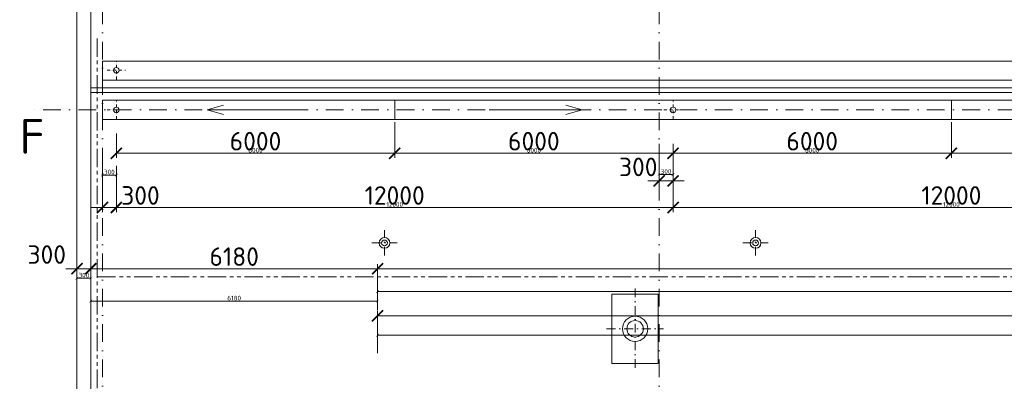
# Model space of a CAD drawing. Header units: millimetres. Extents: x -1695604 to 5289369, y -1488057 to 2187451.
# Tile 540 of 656: x 304217 to 325441, y 225445 to 233247. Entities that reach past the tile are written whole.
import ezdxf

# ---------------------------------------------------------------- set-up
doc = ezdxf.new("R2010")
doc.units = ezdxf.units.MM
for name, pattern in [('CENTERX2', [101.6, 63.5, -12.7, 12.7, -12.7]), ('DASHDOT', [25.4, 12.7, -6.35, 0, -6.35]), ('PHANTOM2', [31.75, 15.875, -3.175, 3.175, -3.175, 3.175, -3.175])]:
    doc.linetypes.add(name, pattern=pattern)
doc.layers.get('Defpoints').update_dxf_attribs({"color": 8})
for name, color, linetype, lineweight in [('A99_N_koty-200', 5, 'Continuous', 5), ('A99_N_koty-200 @ 200', 5, 'Continuous', 5), ('A99_N_koty-200 @ 50 (2)', 5, 'Continuous', 5), ('A99_N_koty-vysk', 160, 'Continuous', 5), ('A99_N_txt-popis-200', 240, 'Continuous', 5), ('A99_S_kce-demolice', 30, 'Continuous', 20), ('A99_S_kce-pohl', 7, 'Continuous', 5), ('A99_S_osy', 1, 'CENTERX2', 5)]:
    doc.layers.add(name, color=color, linetype=linetype, lineweight=lineweight)
doc.styles.add('A99_kota', font='isocpeur.ttf', dxfattribs={"height": 2})
doc.styles.add('ad_popis 100', font='isocpeur.ttf', dxfattribs={"height": 200})
doc.dimstyles.new('A99_kota_200 new', dxfattribs={"dimscale": 200, "dimtxt": 2, "dimasz": 1.2, "dimexe": 0.5, "dimexo": 1.5, "dimgap": 0.3, "dimtad": 1, "dimdec": 0, "dimzin": 3, "dimdsep": 46, "dimtxsty": 'A99_kota', "dimblk": 'ARCHTICK', "dimcen": 2.5, "dimazin": 2, "dimtfac": 0.75, "dimtdec": 0, "dimtmove": 2, "dimatfit": 0, "dimfxl": 0, "dimtolj": 1, "dimtzin": 0, "dimlwd": 5, "dimlwe": 5, "dimarcsym": 0})

# ---------------------------------------------------------------- blocks, each defined once
blk = doc.blocks.new('_ArchTick')
at = {"color": 0, "linetype": 'ByBlock', "const_width": 0.15}
blk.add_lwpolyline([(-0.5, -0.5), (0.5, 0.5)], dxfattribs=at)
blk = doc.blocks.new('*D4719')
at = {"layer": 'A99_N_koty-200', "color": 0, "linetype": 'Continuous', "lineweight": 5, "transparency": 16777216}
for p, q in [((305450, 227875), (305450, 227975)), ((305750, 227875), (305750, 227975)), ((305450, 227875), (305210, 227875)), ((305450, 227875), (305750, 227875)), ((305750, 227875), (305990, 227875))]:
    blk.add_line(p, q, dxfattribs=at)
at = {"layer": 'Defpoints', "color": 0, "linetype": 'Continuous', "lineweight": 18, "transparency": 16777216}
for p in [(305450, 227875), (305750, 227875), (305750, 227875)]:
    blk.add_point(p, dxfattribs=at)
at = {"layer": 'A99_N_koty-200', "color": 0, "linetype": 'Continuous', "lineweight": 5, "transparency": 16777216, "xscale": 240, "yscale": 240, "zscale": 240}
blk.add_blockref('_ArchTick', (305450, 227875), dxfattribs=at)
at = {"layer": 'A99_N_koty-200', "color": 0, "linetype": 'Continuous', "lineweight": 5, "transparency": 16777216, "xscale": 240, "yscale": 240, "zscale": 240, "rotation": 180}
blk.add_blockref('_ArchTick', (305750, 227875), dxfattribs=at)
at = {"layer": 'A99_N_koty-200', "color": 0, "linetype": 'Continuous', "transparency": 16777216, "insert": (304800, 228180), "char_height": 400, "attachment_point": 5, "style": 'A99_kota'}
blk.add_mtext('\\A1;300', dxfattribs=at)
blk = doc.blocks.new('*D4720')
at = {"layer": 'A99_N_koty-200', "color": 0, "linetype": 'Continuous', "lineweight": 5, "transparency": 16777216}
for p, q in [((305450, 227800), (305450, 227645)), ((305750, 227800), (305750, 227645)), ((305450, 227670), (305750, 227670))]:
    blk.add_line(p, q, dxfattribs=at)
at = {"layer": 'Defpoints', "color": 0, "linetype": 'Continuous', "lineweight": 18, "transparency": 16777216}
for p in [(305450, 227875), (305750, 227875), (305750, 227670)]:
    blk.add_point(p, dxfattribs=at)
at = {"layer": 'A99_N_koty-200', "color": 0, "linetype": 'Continuous', "lineweight": 5, "transparency": 16777216, "xscale": 60, "yscale": 60, "zscale": 60, "rotation": 180}
blk.add_blockref('_ArchTick', (305450, 227670), dxfattribs=at)
at = {"layer": 'A99_N_koty-200', "color": 0, "linetype": 'Continuous', "lineweight": 5, "transparency": 16777216, "xscale": 60, "yscale": 60, "zscale": 60}
blk.add_blockref('_ArchTick', (305750, 227670), dxfattribs=at)
at = {"layer": 'A99_N_koty-200', "color": 0, "linetype": 'Continuous', "transparency": 16777216, "insert": (305600, 227735), "char_height": 100, "attachment_point": 5, "style": 'A99_kota'}
blk.add_mtext('\\A1;300', dxfattribs=at)
blk = doc.blocks.new('*D4722')
at = {"layer": 'A99_N_koty-200', "color": 0, "linetype": 'Continuous', "lineweight": 5, "transparency": 16777216}
for p, q in [((305750, 227680), (305750, 227975)), ((311930, 227075), (311930, 227975)), ((305750, 227875), (311930, 227875))]:
    blk.add_line(p, q, dxfattribs=at)
at = {"layer": 'Defpoints', "color": 0, "linetype": 'Continuous', "lineweight": 18, "transparency": 16777216}
for p in [(311930, 227875), (305750, 227380), (311930, 225255)]:
    blk.add_point(p, dxfattribs=at)
at = {"layer": 'A99_N_koty-200', "color": 0, "linetype": 'Continuous', "lineweight": 5, "transparency": 16777216, "xscale": 240, "yscale": 240, "zscale": 240, "rotation": 180}
blk.add_blockref('_ArchTick', (305750, 227875), dxfattribs=at)
at = {"layer": 'A99_N_koty-200', "color": 0, "linetype": 'Continuous', "lineweight": 5, "transparency": 16777216, "xscale": 240, "yscale": 240, "zscale": 240}
blk.add_blockref('_ArchTick', (311930, 227875), dxfattribs=at)
at = {"layer": 'A99_N_koty-200', "color": 0, "linetype": 'Continuous', "transparency": 16777216, "insert": (308840, 228135), "char_height": 400, "attachment_point": 5, "style": 'A99_kota'}
blk.add_mtext('\\A1;6180', dxfattribs=at)
blk = doc.blocks.new('*D4723')
at = {"layer": 'A99_N_koty-200', "color": 0, "linetype": 'Continuous', "lineweight": 5, "transparency": 16777216}
for p, q in [((305750, 227305), (305750, 227150)), ((305750, 227175), (311930, 227175)), ((311930, 226975), (311930, 227200))]:
    blk.add_line(p, q, dxfattribs=at)
at = {"layer": 'Defpoints', "color": 0, "linetype": 'Continuous', "lineweight": 18, "transparency": 16777216}
for p in [(305750, 227380), (311930, 227175), (311930, 225255)]:
    blk.add_point(p, dxfattribs=at)
at = {"layer": 'A99_N_koty-200', "color": 0, "linetype": 'Continuous', "lineweight": 5, "transparency": 16777216, "xscale": 60, "yscale": 60, "zscale": 60, "rotation": 180}
blk.add_blockref('_ArchTick', (305750, 227175), dxfattribs=at)
at = {"layer": 'A99_N_koty-200', "color": 0, "linetype": 'Continuous', "lineweight": 5, "transparency": 16777216, "xscale": 60, "yscale": 60, "zscale": 60}
blk.add_blockref('_ArchTick', (311930, 227175), dxfattribs=at)
at = {"layer": 'A99_N_koty-200', "color": 0, "linetype": 'Continuous', "transparency": 16777216, "insert": (308840, 227240), "char_height": 100, "attachment_point": 5, "style": 'A99_kota'}
blk.add_mtext('\\A1;6180', dxfattribs=at)
blk = doc.blocks.new('*D4725')
at = {"layer": 'A99_N_koty-200', "color": 0, "linetype": 'Continuous', "lineweight": 5, "transparency": 16777216}
for p, q in [((311930, 227075), (311930, 227975)), ((378000, 227075), (378000, 227975)), ((311930, 227875), (378000, 227875))]:
    blk.add_line(p, q, dxfattribs=at)
at = {"layer": 'Defpoints', "color": 0, "linetype": 'Continuous', "lineweight": 18, "transparency": 16777216}
for p in [(378000, 227875), (311930, 225255), (378000, 225255)]:
    blk.add_point(p, dxfattribs=at)
at = {"layer": 'A99_N_koty-200', "color": 0, "linetype": 'Continuous', "lineweight": 5, "transparency": 16777216, "xscale": 240, "yscale": 240, "zscale": 240, "rotation": 180}
blk.add_blockref('_ArchTick', (311930, 227875), dxfattribs=at)
at = {"layer": 'A99_N_koty-200', "color": 0, "linetype": 'Continuous', "lineweight": 5, "transparency": 16777216, "xscale": 240, "yscale": 240, "zscale": 240}
blk.add_blockref('_ArchTick', (378000, 227875), dxfattribs=at)
at = {"layer": 'A99_N_koty-200', "color": 0, "linetype": 'Continuous', "transparency": 16777216, "insert": (360310, 228299), "char_height": 400, "attachment_point": 5, "style": 'A99_kota'}
blk.add_mtext('\\A1;66070', dxfattribs=at)
blk = doc.blocks.new('*D4726')
at = {"layer": 'A99_N_koty-200', "color": 0, "linetype": 'Continuous', "lineweight": 5, "transparency": 16777216}
for p, q in [((311930, 227180), (311930, 227405)), ((311930, 227380), (378000, 227380)), ((378000, 227180), (378000, 227405))]:
    blk.add_line(p, q, dxfattribs=at)
at = {"layer": 'Defpoints', "color": 0, "linetype": 'Continuous', "lineweight": 18, "transparency": 16777216}
for p in [(378000, 227380), (311930, 225255), (378000, 225255)]:
    blk.add_point(p, dxfattribs=at)
at = {"layer": 'A99_N_koty-200', "color": 0, "linetype": 'Continuous', "lineweight": 5, "transparency": 16777216, "xscale": 60, "yscale": 60, "zscale": 60, "rotation": 180}
blk.add_blockref('_ArchTick', (311930, 227380), dxfattribs=at)
at = {"layer": 'A99_N_koty-200', "color": 0, "linetype": 'Continuous', "lineweight": 5, "transparency": 16777216, "xscale": 60, "yscale": 60, "zscale": 60}
blk.add_blockref('_ArchTick', (378000, 227380), dxfattribs=at)
at = {"layer": 'A99_N_koty-200', "color": 0, "linetype": 'Continuous', "transparency": 16777216, "insert": (344965, 227445), "char_height": 100, "attachment_point": 5, "style": 'A99_kota'}
blk.add_mtext('\\A1;66070', dxfattribs=at)
blk = doc.blocks.new('*D4836')
at = {"layer": 'A99_N_koty-200', "color": 0, "linetype": 'Continuous', "lineweight": 5, "transparency": 16777216}
for p, q in [((318000, 230570), (318000, 229670)), ((318300, 230570), (318300, 229670)), ((318000, 229770), (317760, 229770)), ((318000, 229770), (318300, 229770)), ((318300, 229770), (318540, 229770))]:
    blk.add_line(p, q, dxfattribs=at)
at = {"layer": 'Defpoints', "color": 0, "linetype": 'Continuous', "lineweight": 18, "transparency": 16777216}
for p in [(318300, 231300), (318000, 231035), (318300, 229770)]:
    blk.add_point(p, dxfattribs=at)
at = {"layer": 'A99_N_koty-200', "color": 0, "linetype": 'Continuous', "lineweight": 5, "transparency": 16777216, "xscale": 240, "yscale": 240, "zscale": 240}
blk.add_blockref('_ArchTick', (318000, 229770), dxfattribs=at)
at = {"layer": 'A99_N_koty-200', "color": 0, "linetype": 'Continuous', "lineweight": 5, "transparency": 16777216, "xscale": 240, "yscale": 240, "zscale": 240, "rotation": 180}
blk.add_blockref('_ArchTick', (318300, 229770), dxfattribs=at)
at = {"layer": 'A99_N_koty-200', "color": 0, "linetype": 'Continuous', "transparency": 16777216, "insert": (317550, 230070), "char_height": 400, "attachment_point": 5, "style": 'A99_kota'}
blk.add_mtext('\\A1;300', dxfattribs=at)
blk = doc.blocks.new('*D4837')
at = {"layer": 'A99_N_koty-200', "color": 0, "linetype": 'Continuous', "lineweight": 5, "transparency": 16777216}
for p, q in [((318000, 230105), (318000, 229880)), ((318300, 230105), (318300, 229880)), ((318000, 229905), (318300, 229905))]:
    blk.add_line(p, q, dxfattribs=at)
at = {"layer": 'Defpoints', "color": 0, "linetype": 'Continuous', "lineweight": 18, "transparency": 16777216}
for p in [(318300, 231300), (318000, 231035), (318300, 229905)]:
    blk.add_point(p, dxfattribs=at)
at = {"layer": 'A99_N_koty-200', "color": 0, "linetype": 'Continuous', "lineweight": 5, "transparency": 16777216, "xscale": 60, "yscale": 60, "zscale": 60, "rotation": 180}
blk.add_blockref('_ArchTick', (318000, 229905), dxfattribs=at)
at = {"layer": 'A99_N_koty-200', "color": 0, "linetype": 'Continuous', "lineweight": 5, "transparency": 16777216, "xscale": 60, "yscale": 60, "zscale": 60}
blk.add_blockref('_ArchTick', (318300, 229905), dxfattribs=at)
at = {"layer": 'A99_N_koty-200', "color": 0, "linetype": 'Continuous', "transparency": 16777216, "insert": (318150, 229970), "char_height": 100, "attachment_point": 5, "style": 'A99_kota'}
blk.add_mtext('\\A1;300', dxfattribs=at)
blk = doc.blocks.new('*D4839')
at = {"layer": 'A99_N_koty-200', "color": 0, "linetype": 'Continuous', "lineweight": 5, "transparency": 16777216}
for p, q in [((306000, 229995), (306000, 229095)), ((306300, 229995), (306300, 229095)), ((306000, 229195), (305760, 229195)), ((306000, 229195), (306300, 229195)), ((306300, 229195), (306540, 229195))]:
    blk.add_line(p, q, dxfattribs=at)
at = {"layer": 'Defpoints', "color": 0, "linetype": 'Continuous', "lineweight": 18, "transparency": 16777216}
for p in [(306300, 231300), (306000, 231025), (306300, 229195)]:
    blk.add_point(p, dxfattribs=at)
at = {"layer": 'A99_N_koty-200', "color": 0, "linetype": 'Continuous', "lineweight": 5, "transparency": 16777216, "xscale": 240, "yscale": 240, "zscale": 240}
blk.add_blockref('_ArchTick', (306000, 229195), dxfattribs=at)
at = {"layer": 'A99_N_koty-200', "color": 0, "linetype": 'Continuous', "lineweight": 5, "transparency": 16777216, "xscale": 240, "yscale": 240, "zscale": 240, "rotation": 180}
blk.add_blockref('_ArchTick', (306300, 229195), dxfattribs=at)
at = {"layer": 'A99_N_koty-200', "color": 0, "linetype": 'Continuous', "transparency": 16777216, "insert": (306820, 229455), "char_height": 400, "attachment_point": 5, "style": 'A99_kota'}
blk.add_mtext('\\A1;300', dxfattribs=at)
blk = doc.blocks.new('*D4840')
at = {"layer": 'A99_N_koty-200', "color": 0, "linetype": 'Continuous', "lineweight": 5, "transparency": 16777216}
for p, q in [((306000, 230095), (306000, 229870)), ((306300, 230095), (306300, 229870)), ((306000, 229895), (306300, 229895))]:
    blk.add_line(p, q, dxfattribs=at)
at = {"layer": 'Defpoints', "color": 0, "linetype": 'Continuous', "lineweight": 18, "transparency": 16777216}
for p in [(306300, 231300), (306000, 231025), (306300, 229895)]:
    blk.add_point(p, dxfattribs=at)
at = {"layer": 'A99_N_koty-200', "color": 0, "linetype": 'Continuous', "lineweight": 5, "transparency": 16777216, "xscale": 60, "yscale": 60, "zscale": 60, "rotation": 180}
blk.add_blockref('_ArchTick', (306000, 229895), dxfattribs=at)
at = {"layer": 'A99_N_koty-200', "color": 0, "linetype": 'Continuous', "lineweight": 5, "transparency": 16777216, "xscale": 60, "yscale": 60, "zscale": 60}
blk.add_blockref('_ArchTick', (306300, 229895), dxfattribs=at)
at = {"layer": 'A99_N_koty-200', "color": 0, "linetype": 'Continuous', "transparency": 16777216, "insert": (306150, 229960), "char_height": 100, "attachment_point": 5, "style": 'A99_kota'}
blk.add_mtext('\\A1;300', dxfattribs=at)
blk = doc.blocks.new('*D4842')
at = {"layer": 'A99_N_koty-200', "color": 0, "linetype": 'Continuous', "lineweight": 5, "transparency": 16777216}
for p, q in [((306300, 229995), (306300, 229095)), ((318300, 229995), (318300, 229095)), ((306300, 229195), (318300, 229195))]:
    blk.add_line(p, q, dxfattribs=at)
at = {"layer": 'Defpoints', "color": 0, "linetype": 'Continuous', "lineweight": 18, "transparency": 16777216}
for p in [(306300, 231300), (318300, 231300), (318300, 229195)]:
    blk.add_point(p, dxfattribs=at)
at = {"layer": 'A99_N_koty-200', "color": 0, "linetype": 'Continuous', "lineweight": 5, "transparency": 16777216, "xscale": 240, "yscale": 240, "zscale": 240, "rotation": 180}
blk.add_blockref('_ArchTick', (306300, 229195), dxfattribs=at)
at = {"layer": 'A99_N_koty-200', "color": 0, "linetype": 'Continuous', "lineweight": 5, "transparency": 16777216, "xscale": 240, "yscale": 240, "zscale": 240}
blk.add_blockref('_ArchTick', (318300, 229195), dxfattribs=at)
at = {"layer": 'A99_N_koty-200', "color": 0, "linetype": 'Continuous', "transparency": 16777216, "insert": (312300, 229455), "char_height": 400, "attachment_point": 5, "style": 'A99_kota'}
blk.add_mtext('\\A1;12000', dxfattribs=at)
blk = doc.blocks.new('*D4843')
at = {"layer": 'A99_N_koty-200', "color": 0, "linetype": 'Continuous', "lineweight": 5, "transparency": 16777216}
for p, q in [((306300, 229395), (306300, 229170)), ((318300, 229395), (318300, 229170)), ((306300, 229195), (318300, 229195))]:
    blk.add_line(p, q, dxfattribs=at)
at = {"layer": 'Defpoints', "color": 0, "linetype": 'Continuous', "lineweight": 18, "transparency": 16777216}
for p in [(306300, 231300), (318300, 231300), (318300, 229195)]:
    blk.add_point(p, dxfattribs=at)
at = {"layer": 'A99_N_koty-200', "color": 0, "linetype": 'Continuous', "lineweight": 5, "transparency": 16777216, "xscale": 60, "yscale": 60, "zscale": 60, "rotation": 180}
blk.add_blockref('_ArchTick', (306300, 229195), dxfattribs=at)
at = {"layer": 'A99_N_koty-200', "color": 0, "linetype": 'Continuous', "lineweight": 5, "transparency": 16777216, "xscale": 60, "yscale": 60, "zscale": 60}
blk.add_blockref('_ArchTick', (318300, 229195), dxfattribs=at)
at = {"layer": 'A99_N_koty-200', "color": 0, "linetype": 'Continuous', "transparency": 16777216, "insert": (312300, 229260), "char_height": 100, "attachment_point": 5, "style": 'A99_kota'}
blk.add_mtext('\\A1;12000', dxfattribs=at)
blk = doc.blocks.new('*D4845')
at = {"layer": 'A99_N_koty-200', "color": 0, "linetype": 'Continuous', "lineweight": 5, "transparency": 16777216}
for p, q in [((312300, 231034), (312300, 230265)), ((306300, 230790), (306300, 230265)), ((306300, 230365), (312300, 230365))]:
    blk.add_line(p, q, dxfattribs=at)
at = {"layer": 'Defpoints', "color": 0, "linetype": 'Continuous', "lineweight": 18, "transparency": 16777216}
for p in [(312300, 231334), (306300, 231090), (312300, 230365)]:
    blk.add_point(p, dxfattribs=at)
at = {"layer": 'A99_N_koty-200', "color": 0, "linetype": 'Continuous', "lineweight": 5, "transparency": 16777216, "xscale": 240, "yscale": 240, "zscale": 240, "rotation": 180}
blk.add_blockref('_ArchTick', (306300, 230365), dxfattribs=at)
at = {"layer": 'A99_N_koty-200', "color": 0, "linetype": 'Continuous', "lineweight": 5, "transparency": 16777216, "xscale": 240, "yscale": 240, "zscale": 240}
blk.add_blockref('_ArchTick', (312300, 230365), dxfattribs=at)
at = {"layer": 'A99_N_koty-200', "color": 0, "linetype": 'Continuous', "transparency": 16777216, "insert": (309300, 230625), "char_height": 400, "attachment_point": 5, "style": 'A99_kota'}
blk.add_mtext('\\A1;6000', dxfattribs=at)
blk = doc.blocks.new('*D4846')
at = {"layer": 'A99_N_koty-200', "color": 0, "linetype": 'Continuous', "lineweight": 5, "transparency": 16777216}
for p, q in [((306300, 230565), (306300, 230340)), ((312300, 230565), (312300, 230340)), ((306300, 230365), (312300, 230365))]:
    blk.add_line(p, q, dxfattribs=at)
at = {"layer": 'Defpoints', "color": 0, "linetype": 'Continuous', "lineweight": 18, "transparency": 16777216}
for p in [(312300, 231334), (306300, 231090), (312300, 230365)]:
    blk.add_point(p, dxfattribs=at)
at = {"layer": 'A99_N_koty-200', "color": 0, "linetype": 'Continuous', "lineweight": 5, "transparency": 16777216, "xscale": 60, "yscale": 60, "zscale": 60, "rotation": 180}
blk.add_blockref('_ArchTick', (306300, 230365), dxfattribs=at)
at = {"layer": 'A99_N_koty-200', "color": 0, "linetype": 'Continuous', "lineweight": 5, "transparency": 16777216, "xscale": 60, "yscale": 60, "zscale": 60}
blk.add_blockref('_ArchTick', (312300, 230365), dxfattribs=at)
at = {"layer": 'A99_N_koty-200', "color": 0, "linetype": 'Continuous', "transparency": 16777216, "insert": (309300, 230430), "char_height": 100, "attachment_point": 5, "style": 'A99_kota'}
blk.add_mtext('\\A1;6000', dxfattribs=at)
blk = doc.blocks.new('*D5469')
at = {"layer": 'A99_N_koty-200', "color": 0, "linetype": 'Continuous', "lineweight": 5, "transparency": 16777216}
for p, q in [((312300, 231020), (312300, 230265)), ((318300, 230365), (312300, 230365)), ((318300, 230390), (318300, 230265))]:
    blk.add_line(p, q, dxfattribs=at)
at = {"layer": 'Defpoints', "color": 0, "linetype": 'Continuous', "lineweight": 18, "transparency": 16777216}
for p in [(312300, 231320), (318300, 230690), (312300, 230365)]:
    blk.add_point(p, dxfattribs=at)
at = {"layer": 'A99_N_koty-200', "color": 0, "linetype": 'Continuous', "lineweight": 5, "transparency": 16777216, "xscale": 240, "yscale": 240, "zscale": 240, "rotation": 180}
blk.add_blockref('_ArchTick', (312300, 230365), dxfattribs=at)
at = {"layer": 'A99_N_koty-200', "color": 0, "linetype": 'Continuous', "lineweight": 5, "transparency": 16777216, "xscale": 240, "yscale": 240, "zscale": 240}
blk.add_blockref('_ArchTick', (318300, 230365), dxfattribs=at)
at = {"layer": 'A99_N_koty-200', "color": 0, "linetype": 'Continuous', "transparency": 16777216, "insert": (315300, 230625), "char_height": 400, "attachment_point": 5, "style": 'A99_kota'}
blk.add_mtext('\\A1;6000', dxfattribs=at)
blk = doc.blocks.new('*D5470')
at = {"layer": 'A99_N_koty-200', "color": 0, "linetype": 'Continuous', "lineweight": 5, "transparency": 16777216}
for p, q in [((312300, 230565), (312300, 230340)), ((318300, 230565), (318300, 230340)), ((318300, 230365), (312300, 230365))]:
    blk.add_line(p, q, dxfattribs=at)
at = {"layer": 'Defpoints', "color": 0, "linetype": 'Continuous', "lineweight": 18, "transparency": 16777216}
for p in [(312300, 231320), (318300, 230690), (312300, 230365)]:
    blk.add_point(p, dxfattribs=at)
at = {"layer": 'A99_N_koty-200', "color": 0, "linetype": 'Continuous', "lineweight": 5, "transparency": 16777216, "xscale": 60, "yscale": 60, "zscale": 60, "rotation": 180}
blk.add_blockref('_ArchTick', (312300, 230365), dxfattribs=at)
at = {"layer": 'A99_N_koty-200', "color": 0, "linetype": 'Continuous', "lineweight": 5, "transparency": 16777216, "xscale": 60, "yscale": 60, "zscale": 60}
blk.add_blockref('_ArchTick', (318300, 230365), dxfattribs=at)
at = {"layer": 'A99_N_koty-200', "color": 0, "linetype": 'Continuous', "transparency": 16777216, "insert": (315300, 230430), "char_height": 100, "attachment_point": 5, "style": 'A99_kota'}
blk.add_mtext('\\A1;6000', dxfattribs=at)
blk = doc.blocks.new('*D5472')
at = {"layer": 'A99_N_koty-200', "color": 0, "linetype": 'Continuous', "lineweight": 5, "transparency": 16777216}
for p, q in [((318300, 229995), (318300, 229095)), ((330300, 229995), (330300, 229095)), ((318300, 229195), (330300, 229195))]:
    blk.add_line(p, q, dxfattribs=at)
at = {"layer": 'Defpoints', "color": 0, "linetype": 'Continuous', "lineweight": 18, "transparency": 16777216}
for p in [(318300, 231300), (330300, 231300), (330300, 229195)]:
    blk.add_point(p, dxfattribs=at)
at = {"layer": 'A99_N_koty-200', "color": 0, "linetype": 'Continuous', "lineweight": 5, "transparency": 16777216, "xscale": 240, "yscale": 240, "zscale": 240, "rotation": 180}
blk.add_blockref('_ArchTick', (318300, 229195), dxfattribs=at)
at = {"layer": 'A99_N_koty-200', "color": 0, "linetype": 'Continuous', "lineweight": 5, "transparency": 16777216, "xscale": 240, "yscale": 240, "zscale": 240}
blk.add_blockref('_ArchTick', (330300, 229195), dxfattribs=at)
at = {"layer": 'A99_N_koty-200', "color": 0, "linetype": 'Continuous', "transparency": 16777216, "insert": (324300, 229455), "char_height": 400, "attachment_point": 5, "style": 'A99_kota'}
blk.add_mtext('\\A1;12000', dxfattribs=at)
blk = doc.blocks.new('*D5473')
at = {"layer": 'A99_N_koty-200', "color": 0, "linetype": 'Continuous', "lineweight": 5, "transparency": 16777216}
for p, q in [((318300, 229395), (318300, 229170)), ((330300, 229395), (330300, 229170)), ((318300, 229195), (330300, 229195))]:
    blk.add_line(p, q, dxfattribs=at)
at = {"layer": 'Defpoints', "color": 0, "linetype": 'Continuous', "lineweight": 18, "transparency": 16777216}
for p in [(318300, 231300), (330300, 231300), (330300, 229195)]:
    blk.add_point(p, dxfattribs=at)
at = {"layer": 'A99_N_koty-200', "color": 0, "linetype": 'Continuous', "lineweight": 5, "transparency": 16777216, "xscale": 60, "yscale": 60, "zscale": 60, "rotation": 180}
blk.add_blockref('_ArchTick', (318300, 229195), dxfattribs=at)
at = {"layer": 'A99_N_koty-200', "color": 0, "linetype": 'Continuous', "lineweight": 5, "transparency": 16777216, "xscale": 60, "yscale": 60, "zscale": 60}
blk.add_blockref('_ArchTick', (330300, 229195), dxfattribs=at)
at = {"layer": 'A99_N_koty-200', "color": 0, "linetype": 'Continuous', "transparency": 16777216, "insert": (324300, 229260), "char_height": 100, "attachment_point": 5, "style": 'A99_kota'}
blk.add_mtext('\\A1;12000', dxfattribs=at)
blk = doc.blocks.new('*D5475')
at = {"layer": 'A99_N_koty-200', "color": 0, "linetype": 'Continuous', "lineweight": 5, "transparency": 16777216}
for p, q in [((324300, 231034), (324300, 230265)), ((318300, 230390), (318300, 230265)), ((318300, 230365), (324300, 230365))]:
    blk.add_line(p, q, dxfattribs=at)
at = {"layer": 'Defpoints', "color": 0, "linetype": 'Continuous', "lineweight": 18, "transparency": 16777216}
for p in [(324300, 231334), (318300, 230690), (324300, 230365)]:
    blk.add_point(p, dxfattribs=at)
at = {"layer": 'A99_N_koty-200', "color": 0, "linetype": 'Continuous', "lineweight": 5, "transparency": 16777216, "xscale": 240, "yscale": 240, "zscale": 240, "rotation": 180}
blk.add_blockref('_ArchTick', (318300, 230365), dxfattribs=at)
at = {"layer": 'A99_N_koty-200', "color": 0, "linetype": 'Continuous', "lineweight": 5, "transparency": 16777216, "xscale": 240, "yscale": 240, "zscale": 240}
blk.add_blockref('_ArchTick', (324300, 230365), dxfattribs=at)
at = {"layer": 'A99_N_koty-200', "color": 0, "linetype": 'Continuous', "transparency": 16777216, "insert": (321300, 230625), "char_height": 400, "attachment_point": 5, "style": 'A99_kota'}
blk.add_mtext('\\A1;6000', dxfattribs=at)
blk = doc.blocks.new('*D5476')
at = {"layer": 'A99_N_koty-200', "color": 0, "linetype": 'Continuous', "lineweight": 5, "transparency": 16777216}
for p, q in [((318300, 230565), (318300, 230340)), ((324300, 230565), (324300, 230340)), ((318300, 230365), (324300, 230365))]:
    blk.add_line(p, q, dxfattribs=at)
at = {"layer": 'Defpoints', "color": 0, "linetype": 'Continuous', "lineweight": 18, "transparency": 16777216}
for p in [(324300, 231334), (318300, 230690), (324300, 230365)]:
    blk.add_point(p, dxfattribs=at)
at = {"layer": 'A99_N_koty-200', "color": 0, "linetype": 'Continuous', "lineweight": 5, "transparency": 16777216, "xscale": 60, "yscale": 60, "zscale": 60, "rotation": 180}
blk.add_blockref('_ArchTick', (318300, 230365), dxfattribs=at)
at = {"layer": 'A99_N_koty-200', "color": 0, "linetype": 'Continuous', "lineweight": 5, "transparency": 16777216, "xscale": 60, "yscale": 60, "zscale": 60}
blk.add_blockref('_ArchTick', (324300, 230365), dxfattribs=at)
at = {"layer": 'A99_N_koty-200', "color": 0, "linetype": 'Continuous', "transparency": 16777216, "insert": (321300, 230430), "char_height": 100, "attachment_point": 5, "style": 'A99_kota'}
blk.add_mtext('\\A1;6000', dxfattribs=at)
blk = doc.blocks.new('*D5478')
at = {"layer": 'A99_N_koty-200', "color": 0, "linetype": 'Continuous', "lineweight": 5, "transparency": 16777216}
for p, q in [((324300, 231020), (324300, 230265)), ((330300, 230365), (324300, 230365)), ((330300, 230390), (330300, 230265))]:
    blk.add_line(p, q, dxfattribs=at)
at = {"layer": 'Defpoints', "color": 0, "linetype": 'Continuous', "lineweight": 18, "transparency": 16777216}
for p in [(324300, 231320), (330300, 230690), (324300, 230365)]:
    blk.add_point(p, dxfattribs=at)
at = {"layer": 'A99_N_koty-200', "color": 0, "linetype": 'Continuous', "lineweight": 5, "transparency": 16777216, "xscale": 240, "yscale": 240, "zscale": 240, "rotation": 180}
blk.add_blockref('_ArchTick', (324300, 230365), dxfattribs=at)
at = {"layer": 'A99_N_koty-200', "color": 0, "linetype": 'Continuous', "lineweight": 5, "transparency": 16777216, "xscale": 240, "yscale": 240, "zscale": 240}
blk.add_blockref('_ArchTick', (330300, 230365), dxfattribs=at)
at = {"layer": 'A99_N_koty-200', "color": 0, "linetype": 'Continuous', "transparency": 16777216, "insert": (327300, 230625), "char_height": 400, "attachment_point": 5, "style": 'A99_kota'}
blk.add_mtext('\\A1;6000', dxfattribs=at)
blk = doc.blocks.new('*D5479')
at = {"layer": 'A99_N_koty-200', "color": 0, "linetype": 'Continuous', "lineweight": 5, "transparency": 16777216}
for p, q in [((324300, 230565), (324300, 230340)), ((330300, 230565), (330300, 230340)), ((330300, 230365), (324300, 230365))]:
    blk.add_line(p, q, dxfattribs=at)
at = {"layer": 'Defpoints', "color": 0, "linetype": 'Continuous', "lineweight": 18, "transparency": 16777216}
for p in [(324300, 231320), (330300, 230690), (324300, 230365)]:
    blk.add_point(p, dxfattribs=at)
at = {"layer": 'A99_N_koty-200', "color": 0, "linetype": 'Continuous', "lineweight": 5, "transparency": 16777216, "xscale": 60, "yscale": 60, "zscale": 60, "rotation": 180}
blk.add_blockref('_ArchTick', (324300, 230365), dxfattribs=at)
at = {"layer": 'A99_N_koty-200', "color": 0, "linetype": 'Continuous', "lineweight": 5, "transparency": 16777216, "xscale": 60, "yscale": 60, "zscale": 60}
blk.add_blockref('_ArchTick', (330300, 230365), dxfattribs=at)
at = {"layer": 'A99_N_koty-200', "color": 0, "linetype": 'Continuous', "transparency": 16777216, "insert": (327300, 230430), "char_height": 100, "attachment_point": 5, "style": 'A99_kota'}
blk.add_mtext('\\A1;6000', dxfattribs=at)
blk = doc.blocks.new('*D5676')
at = {"layer": 'A99_N_koty-200', "color": 0, "linetype": 'Continuous', "lineweight": 5, "transparency": 16777216}
for p, q in [((311930, 226055), (311930, 226955)), ((378275, 226055), (378275, 226955)), ((378275, 226855), (311930, 226855))]:
    blk.add_line(p, q, dxfattribs=at)
at = {"layer": 'Defpoints', "color": 0, "linetype": 'Continuous', "lineweight": 18, "transparency": 16777216}
for p in [(311930, 226855), (311930, 225255), (378275, 225250)]:
    blk.add_point(p, dxfattribs=at)
at = {"layer": 'A99_N_koty-200', "color": 0, "linetype": 'Continuous', "lineweight": 5, "transparency": 16777216, "xscale": 240, "yscale": 240, "zscale": 240, "rotation": 180}
blk.add_blockref('_ArchTick', (311930, 226855), dxfattribs=at)
at = {"layer": 'A99_N_koty-200', "color": 0, "linetype": 'Continuous', "lineweight": 5, "transparency": 16777216, "xscale": 240, "yscale": 240, "zscale": 240}
blk.add_blockref('_ArchTick', (378275, 226855), dxfattribs=at)
at = {"layer": 'A99_N_koty-200', "color": 0, "linetype": 'Continuous', "transparency": 16777216, "insert": (346900, 227279), "char_height": 400, "attachment_point": 5, "style": 'A99_kota'}
blk.add_mtext('\\A1;stávající světlík s výplní z drátoskla', dxfattribs=at)
blk = doc.blocks.new('*D5677')
at = {"layer": 'A99_N_koty-200', "color": 0, "linetype": 'Continuous', "lineweight": 5, "transparency": 16777216}
for p, q in [((311930, 226240), (311930, 226465)), ((378275, 226440), (311930, 226440)), ((378275, 226240), (378275, 226465))]:
    blk.add_line(p, q, dxfattribs=at)
at = {"layer": 'Defpoints', "color": 0, "linetype": 'Continuous', "lineweight": 18, "transparency": 16777216}
for p in [(311930, 226440), (311930, 225255), (378275, 225250)]:
    blk.add_point(p, dxfattribs=at)
at = {"layer": 'A99_N_koty-200', "color": 0, "linetype": 'Continuous', "lineweight": 5, "transparency": 16777216, "xscale": 60, "yscale": 60, "zscale": 60, "rotation": 180}
blk.add_blockref('_ArchTick', (311930, 226440), dxfattribs=at)
at = {"layer": 'A99_N_koty-200', "color": 0, "linetype": 'Continuous', "lineweight": 5, "transparency": 16777216, "xscale": 60, "yscale": 60, "zscale": 60}
blk.add_blockref('_ArchTick', (378275, 226440), dxfattribs=at)
at = {"layer": 'A99_N_koty-200', "color": 0, "linetype": 'Continuous', "transparency": 16777216, "insert": (345102.5, 226525), "char_height": 100, "attachment_point": 5, "style": 'A99_kota'}
blk.add_mtext('\\A1;stávající světlík s výplní z drátoskla', dxfattribs=at)
blk = doc.blocks.new('*U5999')
at = {"layer": 'A99_N_koty-200 @ 200', "linetype": 'Continuous'}
dim = blk.add_linear_dim(base=(305750, 227874.7), p1=(305450, 227874.7), p2=(305750, 227874.7), dimstyle='A99_kota_200 new', override={"dimscale": 200, "dimtix": 1, "dimtofl": 1, "dimtmove": 2, "dimatfit": 0}, dxfattribs=at)
dim.commit()
dim.dimension.update_dxf_attribs({"geometry": '*D4719', "text_midpoint": (304800, 228179.7), "dimtype": 128})
at = {"layer": 'A99_N_koty-200 @ 50 (2)', "linetype": 'Continuous'}
dim = blk.add_linear_dim(base=(305750, 227669.7), p1=(305450, 227874.7), p2=(305750, 227874.7), dimstyle='A99_kota_200 new', override={"dimscale": 50, "dimtix": 1, "dimtofl": 1, "dimtmove": 2, "dimatfit": 0}, dxfattribs=at)
dim.commit()
dim.dimension.update_dxf_attribs({"geometry": '*D4720', "text_midpoint": (305600, 227734.7)})
blk = doc.blocks.new('*U6000')
at = {"layer": 'A99_N_koty-200 @ 200', "linetype": 'Continuous'}
dim = blk.add_linear_dim(base=(311930, 227874.7), p1=(305750, 227380), p2=(311930, 225255), dimstyle='A99_kota_200 new', override={"dimscale": 200, "dimtix": 1, "dimtofl": 1, "dimtmove": 2, "dimatfit": 0}, dxfattribs=at)
dim.commit()
dim.dimension.update_dxf_attribs({"geometry": '*D4722', "text_midpoint": (308840, 228134.7)})
at = {"layer": 'A99_N_koty-200 @ 50 (2)', "linetype": 'Continuous'}
dim = blk.add_linear_dim(base=(311930, 227175), p1=(305750, 227380), p2=(311930, 225255), dimstyle='A99_kota_200 new', override={"dimscale": 50, "dimtix": 1, "dimtofl": 1, "dimtmove": 2, "dimatfit": 0}, dxfattribs=at)
dim.commit()
dim.dimension.update_dxf_attribs({"geometry": '*D4723', "text_midpoint": (308840, 227240)})
blk = doc.blocks.new('*U6001')
at = {"layer": 'A99_N_koty-200 @ 200', "linetype": 'Continuous'}
dim = blk.add_linear_dim(base=(378000, 227874.7), p1=(311930, 225255), p2=(378000, 225255), dimstyle='A99_kota_200 new', override={"dimscale": 200, "dimtix": 1, "dimtofl": 1, "dimtmove": 2, "dimatfit": 0}, dxfattribs=at)
dim.commit()
dim.dimension.update_dxf_attribs({"geometry": '*D4725', "text_midpoint": (360310.5, 228299.3), "dimtype": 128})
at = {"layer": 'A99_N_koty-200 @ 50 (2)', "linetype": 'Continuous'}
dim = blk.add_linear_dim(base=(378000, 227380), p1=(311930, 225255), p2=(378000, 225255), dimstyle='A99_kota_200 new', override={"dimscale": 50, "dimtix": 1, "dimtofl": 1, "dimtmove": 2, "dimatfit": 0}, dxfattribs=at)
dim.commit()
dim.dimension.update_dxf_attribs({"geometry": '*D4726', "text_midpoint": (344965, 227445)})
blk = doc.blocks.new('*U6033')
at = {"layer": 'A99_N_koty-200 @ 200', "linetype": 'Continuous'}
dim = blk.add_linear_dim(base=(318300, 229770), p1=(318000, 231035), p2=(318300, 231300), dimstyle='A99_kota_200 new', override={"dimscale": 200, "dimtix": 1, "dimtofl": 1, "dimtmove": 2, "dimatfit": 0}, dxfattribs=at)
dim.commit()
dim.dimension.update_dxf_attribs({"geometry": '*D4836', "text_midpoint": (317550, 230070), "dimtype": 128})
at = {"layer": 'A99_N_koty-200 @ 50 (2)', "linetype": 'Continuous'}
dim = blk.add_linear_dim(base=(318300, 229905), p1=(318000, 231035), p2=(318300, 231300), dimstyle='A99_kota_200 new', override={"dimscale": 50, "dimtix": 1, "dimtofl": 1, "dimtmove": 2, "dimatfit": 0}, dxfattribs=at)
dim.commit()
dim.dimension.update_dxf_attribs({"geometry": '*D4837', "text_midpoint": (318150, 229970)})
blk = doc.blocks.new('*U6034')
at = {"layer": 'A99_N_koty-200 @ 200', "linetype": 'Continuous'}
dim = blk.add_linear_dim(base=(306300, 229195), p1=(306000, 231025), p2=(306300, 231300), dimstyle='A99_kota_200 new', override={"dimscale": 200, "dimtix": 1, "dimtofl": 1, "dimtmove": 2, "dimatfit": 0}, dxfattribs=at)
dim.commit()
dim.dimension.update_dxf_attribs({"geometry": '*D4839', "text_midpoint": (306820, 229455), "dimtype": 128})
at = {"layer": 'A99_N_koty-200 @ 50 (2)', "linetype": 'Continuous'}
dim = blk.add_linear_dim(base=(306300, 229895), p1=(306000, 231025), p2=(306300, 231300), dimstyle='A99_kota_200 new', override={"dimscale": 50, "dimtix": 1, "dimtofl": 1, "dimtmove": 2, "dimatfit": 0}, dxfattribs=at)
dim.commit()
dim.dimension.update_dxf_attribs({"geometry": '*D4840', "text_midpoint": (306150, 229960)})
blk = doc.blocks.new('*U6035')
at = {"layer": 'A99_N_koty-200 @ 200', "linetype": 'Continuous'}
dim = blk.add_linear_dim(base=(318300, 229195), p1=(306300, 231300), p2=(318300, 231300), dimstyle='A99_kota_200 new', override={"dimscale": 200, "dimtix": 1, "dimtofl": 1, "dimtmove": 2, "dimatfit": 0}, dxfattribs=at)
dim.commit()
dim.dimension.update_dxf_attribs({"geometry": '*D4842', "text_midpoint": (312300, 229455)})
at = {"layer": 'A99_N_koty-200 @ 50 (2)', "linetype": 'Continuous'}
dim = blk.add_linear_dim(base=(318300, 229195), p1=(306300, 231300), p2=(318300, 231300), dimstyle='A99_kota_200 new', override={"dimscale": 50, "dimtix": 1, "dimtofl": 1, "dimtmove": 2, "dimatfit": 0}, dxfattribs=at)
dim.commit()
dim.dimension.update_dxf_attribs({"geometry": '*D4843', "text_midpoint": (312300, 229260)})
blk = doc.blocks.new('*U6036')
at = {"layer": 'A99_N_koty-200 @ 200', "linetype": 'Continuous'}
dim = blk.add_linear_dim(base=(312300, 230365), p1=(306300, 231090), p2=(312300, 231334.3), dimstyle='A99_kota_200 new', override={"dimscale": 200, "dimtix": 1, "dimtofl": 1, "dimtmove": 2, "dimatfit": 0}, dxfattribs=at)
dim.commit()
dim.dimension.update_dxf_attribs({"geometry": '*D4845', "text_midpoint": (309300, 230625)})
at = {"layer": 'A99_N_koty-200 @ 50 (2)', "linetype": 'Continuous'}
dim = blk.add_linear_dim(base=(312300, 230365), p1=(306300, 231090), p2=(312300, 231334.3), dimstyle='A99_kota_200 new', override={"dimscale": 50, "dimtix": 1, "dimtofl": 1, "dimtmove": 2, "dimatfit": 0}, dxfattribs=at)
dim.commit()
dim.dimension.update_dxf_attribs({"geometry": '*D4846', "text_midpoint": (309300, 230430)})
blk = doc.blocks.new('*U6244')
at = {"layer": 'A99_N_koty-200 @ 200', "linetype": 'Continuous'}
dim = blk.add_linear_dim(base=(312300, 230365), p1=(318300, 230690), p2=(312300, 231319.6), angle=180, dimstyle='A99_kota_200 new', override={"dimscale": 200, "dimtix": 1, "dimtofl": 1, "dimtmove": 2, "dimatfit": 0}, dxfattribs=at)
dim.commit()
dim.dimension.update_dxf_attribs({"geometry": '*D5469', "text_midpoint": (315300, 230625)})
at = {"layer": 'A99_N_koty-200 @ 50 (2)', "linetype": 'Continuous'}
dim = blk.add_linear_dim(base=(312300, 230365), p1=(318300, 230690), p2=(312300, 231319.6), angle=180, dimstyle='A99_kota_200 new', override={"dimscale": 50, "dimtix": 1, "dimtofl": 1, "dimtmove": 2, "dimatfit": 0}, dxfattribs=at)
dim.commit()
dim.dimension.update_dxf_attribs({"geometry": '*D5470', "text_midpoint": (315300, 230430)})
blk = doc.blocks.new('*U6245')
at = {"layer": 'A99_N_koty-200 @ 200', "linetype": 'Continuous'}
dim = blk.add_linear_dim(base=(330300, 229195), p1=(318300, 231300), p2=(330300, 231300), dimstyle='A99_kota_200 new', override={"dimscale": 200, "dimtix": 1, "dimtofl": 1, "dimtmove": 2, "dimatfit": 0}, dxfattribs=at)
dim.commit()
dim.dimension.update_dxf_attribs({"geometry": '*D5472', "text_midpoint": (324300, 229455)})
at = {"layer": 'A99_N_koty-200 @ 50 (2)', "linetype": 'Continuous'}
dim = blk.add_linear_dim(base=(330300, 229195), p1=(318300, 231300), p2=(330300, 231300), dimstyle='A99_kota_200 new', override={"dimscale": 50, "dimtix": 1, "dimtofl": 1, "dimtmove": 2, "dimatfit": 0}, dxfattribs=at)
dim.commit()
dim.dimension.update_dxf_attribs({"geometry": '*D5473', "text_midpoint": (324300, 229260)})
blk = doc.blocks.new('*U6246')
at = {"layer": 'A99_N_koty-200 @ 200', "linetype": 'Continuous'}
dim = blk.add_linear_dim(base=(324300, 230365), p1=(318300, 230690), p2=(324300, 231334.3), dimstyle='A99_kota_200 new', override={"dimscale": 200, "dimtix": 1, "dimtofl": 1, "dimtmove": 2, "dimatfit": 0}, dxfattribs=at)
dim.commit()
dim.dimension.update_dxf_attribs({"geometry": '*D5475', "text_midpoint": (321300, 230625)})
at = {"layer": 'A99_N_koty-200 @ 50 (2)', "linetype": 'Continuous'}
dim = blk.add_linear_dim(base=(324300, 230365), p1=(318300, 230690), p2=(324300, 231334.3), dimstyle='A99_kota_200 new', override={"dimscale": 50, "dimtix": 1, "dimtofl": 1, "dimtmove": 2, "dimatfit": 0}, dxfattribs=at)
dim.commit()
dim.dimension.update_dxf_attribs({"geometry": '*D5476', "text_midpoint": (321300, 230430)})
blk = doc.blocks.new('*U6247')
at = {"layer": 'A99_N_koty-200 @ 200', "linetype": 'Continuous'}
dim = blk.add_linear_dim(base=(324300, 230365), p1=(330300, 230690), p2=(324300, 231319.6), angle=180, dimstyle='A99_kota_200 new', override={"dimscale": 200, "dimtix": 1, "dimtofl": 1, "dimtmove": 2, "dimatfit": 0}, dxfattribs=at)
dim.commit()
dim.dimension.update_dxf_attribs({"geometry": '*D5478', "text_midpoint": (327300, 230625)})
at = {"layer": 'A99_N_koty-200 @ 50 (2)', "linetype": 'Continuous'}
dim = blk.add_linear_dim(base=(324300, 230365), p1=(330300, 230690), p2=(324300, 231319.6), angle=180, dimstyle='A99_kota_200 new', override={"dimscale": 50, "dimtix": 1, "dimtofl": 1, "dimtmove": 2, "dimatfit": 0}, dxfattribs=at)
dim.commit()
dim.dimension.update_dxf_attribs({"geometry": '*D5479', "text_midpoint": (327300, 230430)})
blk = doc.blocks.new('*U6324')
at = {"layer": 'A99_N_koty-200 @ 200', "linetype": 'Continuous'}
dim = blk.add_linear_dim(base=(311930, 226855.3), p1=(378275, 225250), p2=(311930, 225255), angle=180, text='stávající světlík s výplní z drátoskla', dimstyle='A99_kota_200 new', override={"dimscale": 200, "dimtix": 1, "dimtofl": 1, "dimtmove": 2, "dimatfit": 0}, dxfattribs=at)
dim.commit()
dim.dimension.update_dxf_attribs({"geometry": '*D5676', "text_midpoint": (346900, 227278.6), "dimtype": 128})
at = {"layer": 'A99_N_koty-200 @ 50 (2)', "linetype": 'Continuous'}
dim = blk.add_linear_dim(base=(311930, 226440), p1=(378275, 225250), p2=(311930, 225255), angle=180, text='stávající světlík s výplní z drátoskla', dimstyle='A99_kota_200 new', override={"dimscale": 50, "dimtix": 1, "dimtofl": 1, "dimtmove": 2, "dimatfit": 0}, dxfattribs=at)
dim.commit()
dim.dimension.update_dxf_attribs({"geometry": '*D5677', "text_midpoint": (345102.5, 226525)})

msp = doc.modelspace()

# ---------------------------------------------------------------- linework, layer by layer
at = {"layer": 'A99_N_koty-vysk'}
for points in [[(308260, 231300), (308610, 231400)], [(308260, 231300), (308610, 231400)], [(316340, 231300), (315990, 231400)], [(316340, 231300), (315990, 231400)], [(308260, 231300), (310260, 231300)], [(308260, 231300), (308610, 231200)], [(308260, 231300), (310260, 231300)], [(308260, 231300), (308610, 231200)], [(316340, 231300), (314340, 231300)], [(316340, 231300), (314340, 231300)], [(316340, 231300), (315990, 231200)], [(316340, 231300), (315990, 231200)]]:
    msp.add_lwpolyline(points, dxfattribs=at)
at = {"layer": 'A99_S_kce-demolice', "linetype": 'PHANTOM2', "lineweight": 9, "ltscale": 25}
for points in [[(305888.2, 232840.2), (305888.2, 176711.8)], [(305888.2, 227700), (438385, 227700)]]:
    msp.add_lwpolyline(points, dxfattribs=at)
at = {"layer": 'A99_S_kce-demolice', "linetype": 'DASHDOT', "lineweight": 5, "ltscale": 15}
for points in [[(312080, 228157.7), (312080, 228702.7)], [(320080, 228157.7), (320080, 228702.7)], [(311807.5, 228430.2), (312352.5, 228430.2)], [(319807.5, 228430.2), (320352.5, 228430.2)], [(317482.5, 227447.5), (317482.5, 225707.5)], [(316868.8, 226577.5), (318096.2, 226577.5)]]:
    msp.add_lwpolyline(points, dxfattribs=at)
at = {"layer": 'A99_S_kce-demolice', "linetype": 'Continuous', "lineweight": 5, "ltscale": 0.5}
msp.add_lwpolyline([(317982.5, 227327.5), (316982.5, 227327.5), (316982.5, 225827.5), (317982.5, 225827.5)], close=True, dxfattribs=at)
for centre, radius in [((312080, 228430.2), 116), ((312080, 228430.2), 62.5), ((320080, 228430.2), 116), ((320080, 228430.2), 62.5), ((317482.5, 226577.5), 272.5), ((317482.5, 226577.5), 177.5)]:
    msp.add_circle(centre, radius, dxfattribs=at)
at = {"layer": 'A99_S_kce-pohl', "linetype": 'Continuous', "ltscale": 25}
for p, q in [((306000, 232355.1), (438440, 232355.1)), ((306000, 231945.1), (438440, 231945.1))]:
    msp.add_line(p, q, dxfattribs=at)
at = {"layer": 'A99_S_kce-pohl', "linetype": 'Continuous', "lineweight": 9}
for points in [[(305450, 176350), (305450, 239477.5)], [(305750, 176350), (305750, 239477.5)]]:
    msp.add_lwpolyline(points, dxfattribs=at)
at = {"layer": 'A99_S_kce-pohl', "linetype": 'Continuous', "ltscale": 25}
for points in [[(306000, 231945.1), (306000, 232355.1)], [(312300, 231090), (312300, 231510)], [(324300, 231090), (324300, 231510)]]:
    msp.add_lwpolyline(points, dxfattribs=at)
at = {"layer": 'A99_S_kce-pohl', "linetype": 'DASHDOT', "lineweight": 5, "ltscale": 5}
for points in [[(306300, 231955), (306300, 232355)], [(306100, 232155), (306500, 232155)], [(306300, 231100), (306300, 231500)], [(318300, 231100), (318300, 231500)], [(306100, 231300), (306500, 231300)], [(318100, 231300), (318500, 231300)]]:
    msp.add_lwpolyline(points, dxfattribs=at)
at = {"layer": 'A99_S_kce-pohl', "linetype": 'Continuous', "ltscale": 25}
for points in [[(305750, 231775), (438550, 231775), (438550, 231675), (305750, 231675)], [(438440, 231090), (438440, 231510), (306000, 231510), (306000, 231090)]]:
    msp.add_lwpolyline(points, close=True, dxfattribs=at)
at = {"layer": 'A99_S_kce-pohl', "linetype": 'Continuous'}
for centre in [(306300, 232155), (306300, 231300), (306300, 231300), (318300, 231300), (318300, 231300)]:
    msp.add_circle(centre, 60, dxfattribs=at)
at = {"layer": 'A99_S_osy', "linetype": 'DASHDOT', "lineweight": 5, "ltscale": 30}
for points in [[(306000, 250300), (306000, 175600)], [(318000, 250300), (318000, 175430)], [(452950, 231300), (304375, 231300)]]:
    msp.add_lwpolyline(points, dxfattribs=at)
at = {"layer": 'A99_S_osy', "linetype": 'DASHDOT', "lineweight": 5, "ltscale": 5}
for points in [[(306300, 231100), (306300, 231500)], [(318300, 231100), (318300, 231500)], [(306100, 231300), (306500, 231300)], [(318100, 231300), (318500, 231300)]]:
    msp.add_lwpolyline(points, dxfattribs=at)

# ---------------------------------------------------------------- block references
at = {"layer": 'A99_N_koty-200', "color": 3, "linetype": 'Continuous', "lineweight": 18}
for name in ['*U6034', '*U6036', '*U6035', '*U6244', '*U6033', '*U6246', '*U6245', '*U6247', '*U6324', '*U5999', '*U6000', '*U6001']:
    msp.add_blockref(name, (0, 0), dxfattribs=at)

# ---------------------------------------------------------------- texts
at = {"layer": 'A99_N_txt-popis-200', "color": 1, "lineweight": 0, "insert": (304216.5, 231105), "char_height": 750, "attachment_point": 1, "style": 'ad_popis 100', "bg_fill": 3, "box_fill_scale": 1, "bg_fill_color": 256, "bg_fill_transparency": 0}
msp.add_mtext_dynamic_manual_height_columns('F', width=832.5, gutter_width=1000, heights=[0], dxfattribs=at)

doc.saveas('drawing.dxf')
